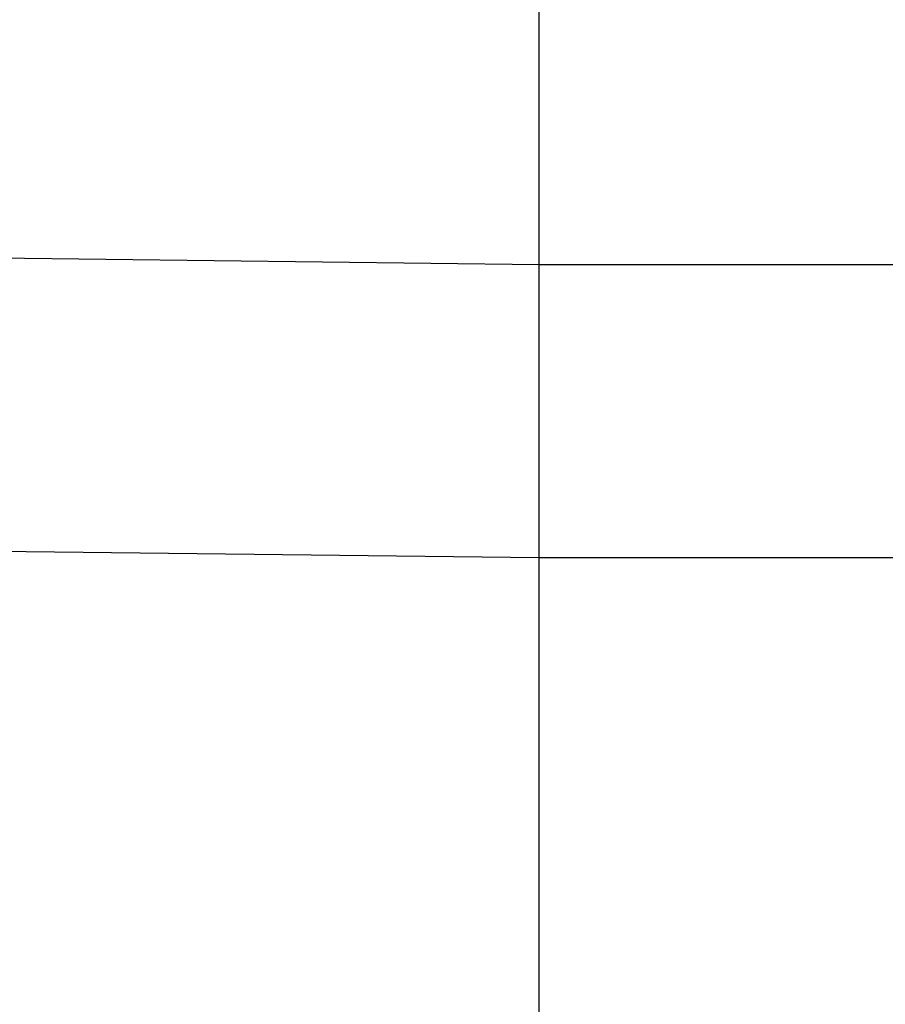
# Model space of a CAD drawing. Extents: x -270 to 272, y -152 to 146.
# Tile 836 of 1056: x 229.53 to 230.59, y -13.6 to -12.39. Entities that reach past the tile are written whole.
import ezdxf

# ---------------------------------------------------------------- set-up
doc = ezdxf.new("R2010")
doc.units = 0
doc.layers.get('0').update_dxf_attribs({"linetype": 'CONTINUOUS'})

msp = doc.modelspace()

# ---------------------------------------------------------------- linework, layer by layer
for p, q in [((230.168, -12.6946), (230.168, -11.0546)), ((228.568, -12.6747), (230.168, -12.6946)), ((230.168, -12.6946), (232.718, -12.6946)), ((230.168, -13.0546), (230.168, -12.6946)), ((230.168, -13.0546), (228.568, -13.0362)), ((232.718, -13.0546), (230.168, -13.0546)), ((230.168, -14.6946), (230.168, -13.0546))]:
    msp.add_line(p, q)

doc.saveas('drawing.dxf')
